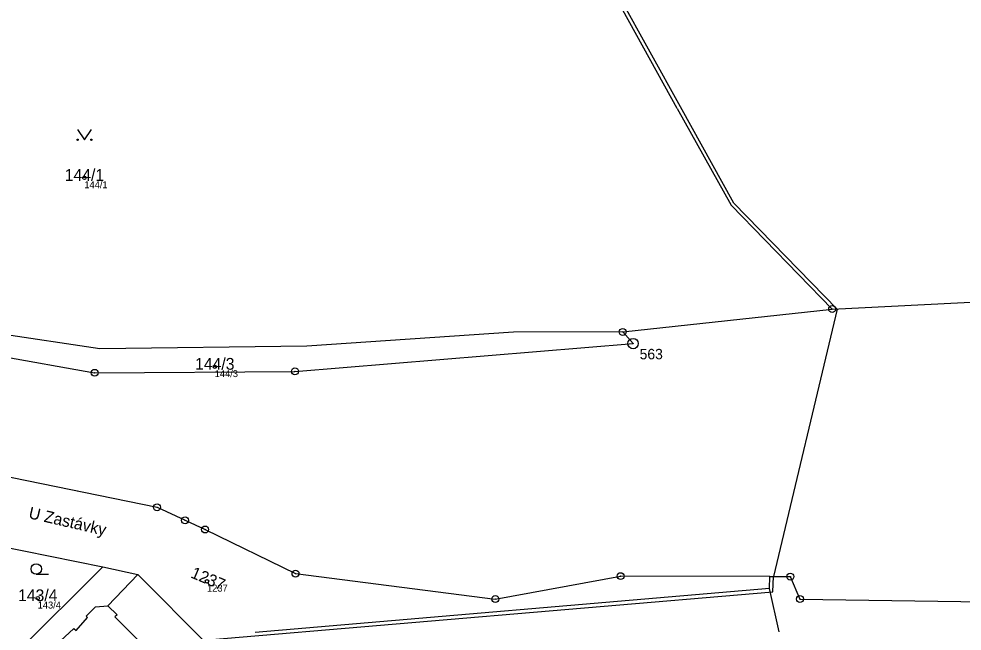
# Model space of a CAD drawing. Extents: x -869390 to -864576, y -1040967 to -1036941.
# Drawn here: x -866463.4 to -866327.5, y -1039059.6 to -1038971.3 of the extents above; entities that cross this region are included whole.
import ezdxf

# ---------------------------------------------------------------- set-up
doc = ezdxf.new("R2010")
doc.units = 0
for name, color, linetype in [('Definiční body', 7, 'Continuous'), ('Hranice parcel', 7, 'Continuous'), ('Parcelní čísla', 7, 'Continuous'), ('Pop  PČ popisy', 7, 'Continuous'), ('Vnitřní kresba', 7, 'Continuous'), ('Značky bodu BP', 7, 'Continuous'), ('Značky kultur', 7, 'Continuous')]:
    doc.layers.add(name, color=color, linetype=linetype)

msp = doc.modelspace()

# ---------------------------------------------------------------- linework, layer by layer
at = {"layer": 'Definiční body'}
for centre in [(-866453.99, -1038994.23), (-866435.2, -1039021.48), (-866436.31, -1039052.42), (-866460.72, -1039054.86)]:
    msp.add_circle(centre, 0.25, dxfattribs=at)
at = {"layer": 'Hranice parcel'}
for p, q in [((-866368.53, -1038984.22), (-866387.15, -1038950.57)), ((-866368.53, -1038984.22), (-866360.78, -1038998.16)), ((-866360.78, -1038998.16), (-866346.21, -1039013.15)), ((-866510.38, -1039012.1), (-866452.51, -1039022.35)), ((-866346.21, -1039013.15), (-866308.82, -1039011.32)), ((-866376.39, -1039016.46), (-866346.21, -1039013.15)), ((-866451.75, -1039018.87), (-866481.34, -1039014.51)), ((-866392.16, -1039016.47), (-866421.91, -1039018.51)), ((-866376.39, -1039016.46), (-866392.16, -1039016.47)), ((-866374.91, -1039018.13), (-866376.39, -1039016.46)), ((-866421.91, -1039018.51), (-866451.75, -1039018.87)), ((-866423.64, -1039022.15), (-866374.91, -1039018.13)), ((-866452.51, -1039022.35), (-866423.64, -1039022.15)), ((-866495.42, -1039031.13), (-866443.51, -1039041.74)), ((-866443.51, -1039041.74), (-866439.48, -1039043.63)), ((-866439.48, -1039043.63), (-866436.6, -1039044.95)), ((-866436.6, -1039044.95), (-866423.56, -1039051.31)), ((-866470.42, -1039046.45), (-866451.33, -1039050.33)), ((-866451.33, -1039050.33), (-866467.01, -1039065.96)), ((-866451.33, -1039050.33), (-866446.31, -1039051.42)), ((-866446.31, -1039051.42), (-866450.59, -1039055.95)), ((-866436.32, -1039061.44), (-866446.31, -1039051.42)), ((-866423.56, -1039051.31), (-866394.76, -1039054.99)), ((-866394.76, -1039054.99), (-866376.71, -1039051.68)), ((-866355.18, -1039051.73), (-866376.71, -1039051.68)), ((-866355.26, -1039053.46), (-866355.18, -1039051.73)), ((-866355.18, -1039051.73), (-866352.25, -1039051.74)), ((-866352.25, -1039051.74), (-866350.86, -1039054.98)), ((-866355.26, -1039053.46), (-866429.37, -1039059.79)), ((-866353.85, -1039059.73), (-866355.26, -1039053.46)), ((-866450.59, -1039055.95), (-866449.28, -1039057.26)), ((-866350.86, -1039054.98), (-866300.21, -1039055.72)), ((-866449.28, -1039057.26), (-866449.59, -1039057.57)), ((-866449.59, -1039057.57), (-866445.5, -1039061.64))]:
    msp.add_line(p, q, dxfattribs=at)
at = {"layer": 'Vnitřní kresba'}
for p, q in [((-866368.09, -1038983.98), (-866387.38, -1038949.13)), ((-866360.38, -1038997.86), (-866368.09, -1038983.98)), ((-866345.5, -1039013.16), (-866360.38, -1038997.86)), ((-866345.5, -1039013.16), (-866354.68, -1039051.75)), ((-866354.78, -1039053.92), (-866354.68, -1039051.75)), ((-866436.18, -1039060.87), (-866354.78, -1039053.92)), ((-866452.37, -1039056.13), (-866450.59, -1039055.95)), ((-866453.74, -1039057.47), (-866452.37, -1039056.13)), ((-866453.55, -1039057.63), (-866453.74, -1039057.47)), ((-866455.18, -1039059.5), (-866453.55, -1039057.63)), ((-866460.71, -1039064.02), (-866455.51, -1039059.21)), ((-866455.51, -1039059.21), (-866455.18, -1039059.5))]:
    msp.add_line(p, q, dxfattribs=at)
at = {"layer": 'Značky bodu BP'}
for centre, radius in [((-866346.21, -1039013.15), 0.5), ((-866346.21, -1039013.15), 0.0303), ((-866376.39, -1039016.46), 0.5), ((-866376.39, -1039016.46), 0.0303), ((-866374.91, -1039018.13), 0.75), ((-866374.91, -1039018.13), 0.03), ((-866452.51, -1039022.35), 0.5), ((-866423.64, -1039022.15), 0.5), ((-866423.64, -1039022.15), 0.0303), ((-866452.51, -1039022.35), 0.0303), ((-866443.51, -1039041.74), 0.5), ((-866443.51, -1039041.74), 0.0303), ((-866439.48, -1039043.63), 0.5), ((-866439.48, -1039043.63), 0.0303), ((-866436.6, -1039044.95), 0.5), ((-866436.6, -1039044.95), 0.0303), ((-866423.56, -1039051.31), 0.5), ((-866423.56, -1039051.31), 0.0303), ((-866376.71, -1039051.68), 0.5), ((-866376.71, -1039051.68), 0.0303), ((-866352.25, -1039051.74), 0.5), ((-866352.25, -1039051.74), 0.0303), ((-866394.76, -1039054.99), 0.5), ((-866350.86, -1039054.98), 0.5), ((-866394.76, -1039054.99), 0.0303), ((-866350.86, -1039054.98), 0.0303)]:
    msp.add_circle(centre, radius, dxfattribs=at)
at = {"layer": 'Značky kultur'}
msp.add_line((-866460.93, -1039051.4), (-866459.18, -1039051.4), dxfattribs=at)
msp.add_lwpolyline([(-866454.98, -1038987.24), (-866453.98, -1038988.74), (-866452.98, -1038987.24)], dxfattribs=at)
for centre, radius in [((-866454.98, -1038988.74), 0.1), ((-866452.98, -1038988.74), 0.1), ((-866460.93, -1039050.65), 0.75)]:
    msp.add_circle(centre, radius, dxfattribs=at)

# ---------------------------------------------------------------- texts
at = {"layer": 'Definiční body'}
for s, p in [('144/1', (-866453.99, -1038995.72)), ('144/3', (-866435.2, -1039022.97)), ('1237', (-866436.31, -1039053.91)), ('143/4', (-866460.72, -1039056.35))]:
    msp.add_text(s, height=1, dxfattribs=at).set_placement(p)
at = {"layer": 'Parcelní čísla'}
for s, p in [('144/1', (-866456.83, -1038994.66)), ('144/3', (-866438.04, -1039021.91)), ('143/4', (-866463.56, -1039055.29))]:
    msp.add_text(s, height=1.7, dxfattribs=at).set_placement(p)
msp.add_text('1237', height=1.7, rotation=337, dxfattribs=at).set_placement((-866438.8, -1039051.83))
at = {"layer": 'Pop  PČ popisy'}
msp.add_text('U Zastávky', height=1.7, rotation=347, dxfattribs=at).set_placement((-866462.13, -1039043.31))
at = {"layer": 'Značky bodu BP'}
msp.add_text('563', height=1.5, dxfattribs=at).set_placement((-866373.96, -1039020.4))

doc.saveas('drawing.dxf')
